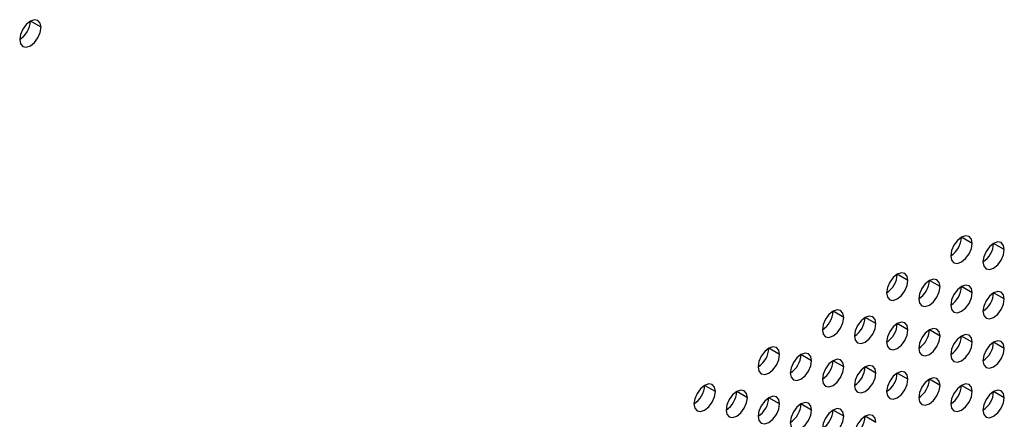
# Model space of a CAD drawing. Header units: millimetres. Extents: x 0 to 1118, y 0 to 864.
# Tile 293 of 397: x 977.74 to 984.24, y 690.43 to 693.07. Entities that reach past the tile are written whole.
import ezdxf

# ---------------------------------------------------------------- set-up
doc = ezdxf.new("R2010")
doc.units = ezdxf.units.MM

msp = doc.modelspace()

# ---------------------------------------------------------------- linework, layer by layer
at = {"color": 7, "linetype": 'Continuous', "lineweight": 25}
for p, q in [((977.8776, 693.02), (977.8069, 693.0609)), ((984.0294, 691.5905), (983.9587, 691.6313)), ((984.2415, 691.5497), (984.1708, 691.5905)), ((983.6051, 691.3456), (983.5344, 691.3864)), ((983.8173, 691.3047), (983.7466, 691.3456)), ((984.0294, 691.2639), (983.9587, 691.3047)), ((984.2415, 691.2231), (984.1708, 691.2639)), ((983.1809, 691.1007), (983.1102, 691.1415)), ((983.393, 691.0598), (983.3223, 691.1006)), ((983.6051, 691.019), (983.5344, 691.0598)), ((983.8173, 690.9781), (983.7466, 691.019)), ((984.0294, 690.9373), (983.9587, 690.9781)), ((984.2415, 690.8964), (984.1708, 690.9373)), ((982.7566, 690.8557), (982.6859, 690.8966)), ((982.9687, 690.8149), (982.898, 690.8557)), ((983.1809, 690.7741), (983.1102, 690.8149)), ((983.393, 690.7332), (983.3223, 690.774)), ((983.6051, 690.6924), (983.5344, 690.7332)), ((983.8173, 690.6515), (983.7466, 690.6923)), ((982.3323, 690.6108), (982.2616, 690.6516)), ((984.0294, 690.6107), (983.9587, 690.6515)), ((982.5445, 690.57), (982.4738, 690.6108)), ((982.7566, 690.5291), (982.6859, 690.57)), ((984.2415, 690.5698), (984.1708, 690.6106)), ((982.9687, 690.4883), (982.898, 690.5291)), ((983.1809, 690.4474), (983.1102, 690.4883)), ((983.393, 690.4066), (983.3223, 690.4474))]:
    msp.add_line(p, q, dxfattribs=at)
at = {"color": 7, "linetype": 'Continuous', "lineweight": 25, "flags": 128}
for points in [[(977.8776, 693.02), (977.8722, 693.0482), (977.8569, 693.0658), (977.8339, 693.0703), (977.8069, 693.0609), (977.7798, 693.039), (977.7569, 693.0081), (977.7415, 692.9728), (977.7361, 692.9384)], [(977.7361, 692.9384), (977.7415, 692.9103), (977.7569, 692.8926), (977.7798, 692.8882), (977.8069, 692.8976), (977.8339, 692.9194), (977.8569, 692.9503), (977.8722, 692.9857), (977.8776, 693.02)], [(984.0294, 691.5905), (984.024, 691.6187), (984.0087, 691.6363), (983.9857, 691.6408), (983.9587, 691.6314), (983.9316, 691.6095), (983.9087, 691.5786), (983.8934, 691.5432), (983.888, 691.5089)], [(983.888, 691.5089), (983.8934, 691.4807), (983.9087, 691.4631), (983.9316, 691.4586), (983.9587, 691.468), (983.9857, 691.4899), (984.0087, 691.5208), (984.024, 691.5562), (984.0294, 691.5905)], [(984.2415, 691.5497), (984.2361, 691.5778), (984.2208, 691.5955), (984.1979, 691.5999), (984.1708, 691.5905), (984.1438, 691.5687), (984.1208, 691.5377), (984.1055, 691.5024), (984.1001, 691.468)], [(984.1001, 691.468), (984.1055, 691.4399), (984.1208, 691.4222), (984.1438, 691.4178), (984.1708, 691.4272), (984.1979, 691.449), (984.2208, 691.48), (984.2361, 691.5153), (984.2415, 691.5497)], [(983.6051, 691.3456), (983.5997, 691.3737), (983.5844, 691.3914), (983.5615, 691.3958), (983.5344, 691.3864), (983.5074, 691.3646), (983.4844, 691.3336), (983.4691, 691.2983), (983.4637, 691.264)], [(983.4637, 691.264), (983.4691, 691.2358), (983.4844, 691.2182), (983.5074, 691.2137), (983.5344, 691.2231), (983.5615, 691.245), (983.5844, 691.2759), (983.5997, 691.3112), (983.6051, 691.3456)], [(983.8173, 691.3047), (983.8119, 691.3329), (983.7966, 691.3505), (983.7736, 691.355), (983.7466, 691.3456), (983.7195, 691.3237), (983.6966, 691.2928), (983.6812, 691.2575), (983.6758, 691.2231)], [(983.6758, 691.2231), (983.6812, 691.195), (983.6966, 691.1773), (983.7195, 691.1729), (983.7466, 691.1823), (983.7736, 691.2041), (983.7966, 691.2351), (983.8119, 691.2704), (983.8173, 691.3047)], [(984.0294, 691.2639), (984.024, 691.292), (984.0087, 691.3097), (983.9857, 691.3141), (983.9587, 691.3047), (983.9316, 691.2829), (983.9087, 691.252), (983.8934, 691.2166), (983.888, 691.1823)], [(983.888, 691.1823), (983.8934, 691.1541), (983.9087, 691.1365), (983.9316, 691.132), (983.9587, 691.1414), (983.9857, 691.1633), (984.0087, 691.1942), (984.024, 691.2295), (984.0294, 691.2639)], [(984.2415, 691.2231), (984.2361, 691.2512), (984.2208, 691.2688), (984.1979, 691.2733), (984.1708, 691.2639), (984.1438, 691.2421), (984.1208, 691.2111), (984.1055, 691.1758), (984.1001, 691.1414)], [(984.1001, 691.1414), (984.1055, 691.1133), (984.1208, 691.0956), (984.1438, 691.0912), (984.1708, 691.1006), (984.1979, 691.1224), (984.2208, 691.1534), (984.2361, 691.1887), (984.2415, 691.2231)], [(983.1809, 691.1007), (983.1755, 691.1288), (983.1602, 691.1465), (983.1372, 691.1509), (983.1102, 691.1415), (983.0831, 691.1197), (983.0602, 691.0887), (983.0448, 691.0534), (983.0394, 691.019)], [(983.0394, 691.019), (983.0448, 690.9909), (983.0602, 690.9732), (983.0831, 690.9688), (983.1102, 690.9782), (983.1372, 691), (983.1602, 691.031), (983.1755, 691.0663), (983.1809, 691.1007)], [(983.393, 691.0598), (983.3876, 691.088), (983.3723, 691.1056), (983.3493, 691.1101), (983.3223, 691.1007), (983.2952, 691.0788), (983.2723, 691.0479), (983.257, 691.0125), (983.2516, 690.9782)], [(983.6051, 691.019), (983.5997, 691.0471), (983.5844, 691.0648), (983.5615, 691.0692), (983.5344, 691.0598), (983.5074, 691.038), (983.4844, 691.007), (983.4691, 690.9717), (983.4637, 690.9373)], [(983.2516, 690.9782), (983.257, 690.95), (983.2723, 690.9324), (983.2952, 690.9279), (983.3223, 690.9374), (983.3493, 690.9592), (983.3723, 690.9901), (983.3876, 691.0255), (983.393, 691.0598)], [(983.4637, 690.9373), (983.4691, 690.9092), (983.4844, 690.8916), (983.5074, 690.8871), (983.5344, 690.8965), (983.5615, 690.9183), (983.5844, 690.9493), (983.5997, 690.9846), (983.6051, 691.019)], [(983.8173, 690.9781), (983.8119, 691.0063), (983.7966, 691.0239), (983.7736, 691.0284), (983.7466, 691.019), (983.7195, 690.9971), (983.6966, 690.9662), (983.6812, 690.9308), (983.6758, 690.8965)], [(983.6758, 690.8965), (983.6812, 690.8683), (983.6966, 690.8507), (983.7195, 690.8463), (983.7466, 690.8557), (983.7736, 690.8775), (983.7966, 690.9084), (983.8119, 690.9438), (983.8173, 690.9781)], [(984.0294, 690.9373), (984.024, 690.9654), (984.0087, 690.9831), (983.9857, 690.9875), (983.9587, 690.9781), (983.9316, 690.9563), (983.9087, 690.9253), (983.8934, 690.89), (983.888, 690.8556)], [(983.888, 690.8556), (983.8934, 690.8275), (983.9087, 690.8099), (983.9316, 690.8054), (983.9587, 690.8148), (983.9857, 690.8366), (984.0087, 690.8676), (984.024, 690.9029), (984.0294, 690.9373)], [(984.2415, 690.8964), (984.2361, 690.9246), (984.2208, 690.9422), (984.1979, 690.9467), (984.1708, 690.9373), (984.1438, 690.9154), (984.1208, 690.8845), (984.1055, 690.8492), (984.1001, 690.8148)], [(982.7566, 690.8557), (982.7512, 690.8839), (982.7359, 690.9015), (982.713, 690.906), (982.6859, 690.8966), (982.6588, 690.8747), (982.6359, 690.8438), (982.6206, 690.8085), (982.6152, 690.7741)], [(984.1001, 690.8148), (984.1055, 690.7867), (984.1208, 690.769), (984.1438, 690.7646), (984.1708, 690.774), (984.1979, 690.7958), (984.2208, 690.8267), (984.2361, 690.8621), (984.2415, 690.8964)], [(982.6152, 690.7741), (982.6206, 690.746), (982.6359, 690.7283), (982.6588, 690.7239), (982.6859, 690.7333), (982.713, 690.7551), (982.7359, 690.7861), (982.7512, 690.8214), (982.7566, 690.8557)], [(982.9687, 690.8149), (982.9634, 690.843), (982.948, 690.8607), (982.9251, 690.8651), (982.898, 690.8557), (982.871, 690.8339), (982.848, 690.803), (982.8327, 690.7676), (982.8273, 690.7333)], [(982.8273, 690.7333), (982.8327, 690.7051), (982.848, 690.6875), (982.871, 690.683), (982.898, 690.6924), (982.9251, 690.7143), (982.948, 690.7452), (982.9634, 690.7805), (982.9687, 690.8149)], [(983.1809, 690.7741), (983.1755, 690.8022), (983.1602, 690.8198), (983.1372, 690.8243), (983.1102, 690.8149), (983.0831, 690.7931), (983.0602, 690.7621), (983.0448, 690.7268), (983.0394, 690.6924)], [(983.0394, 690.6924), (983.0448, 690.6643), (983.0602, 690.6466), (983.0831, 690.6422), (983.1102, 690.6516), (983.1372, 690.6734), (983.1602, 690.7044), (983.1755, 690.7397), (983.1809, 690.7741)], [(983.393, 690.7332), (983.3876, 690.7613), (983.3723, 690.779), (983.3493, 690.7834), (983.3223, 690.774), (983.2952, 690.7522), (983.2723, 690.7213), (983.257, 690.6859), (983.2516, 690.6516)], [(983.6051, 690.6924), (983.5997, 690.7205), (983.5844, 690.7381), (983.5615, 690.7426), (983.5344, 690.7332), (983.5074, 690.7114), (983.4844, 690.6804), (983.4691, 690.6451), (983.4637, 690.6107)], [(983.2516, 690.6516), (983.257, 690.6234), (983.2723, 690.6058), (983.2952, 690.6013), (983.3223, 690.6107), (983.3493, 690.6326), (983.3723, 690.6635), (983.3876, 690.6989), (983.393, 690.7332)], [(983.4637, 690.6107), (983.4691, 690.5826), (983.4844, 690.5649), (983.5074, 690.5605), (983.5344, 690.5699), (983.5615, 690.5917), (983.5844, 690.6227), (983.5997, 690.658), (983.6051, 690.6924)], [(983.8173, 690.6515), (983.8119, 690.6797), (983.7966, 690.6973), (983.7736, 690.7018), (983.7466, 690.6923), (983.7195, 690.6705), (983.6966, 690.6396), (983.6812, 690.6042), (983.6758, 690.5699)], [(982.3323, 690.6108), (982.327, 690.639), (982.3116, 690.6566), (982.2887, 690.6611), (982.2616, 690.6517), (982.2346, 690.6298), (982.2116, 690.5989), (982.1963, 690.5635), (982.1909, 690.5292)], [(982.5445, 690.57), (982.5391, 690.5981), (982.5238, 690.6158), (982.5008, 690.6202), (982.4738, 690.6108), (982.4467, 690.589), (982.4238, 690.558), (982.4084, 690.5227), (982.403, 690.4883)], [(983.6758, 690.5699), (983.6812, 690.5417), (983.6966, 690.5241), (983.7195, 690.5196), (983.7466, 690.529), (983.7736, 690.5509), (983.7966, 690.5818), (983.8119, 690.6172), (983.8173, 690.6515)], [(984.0294, 690.6107), (984.024, 690.6388), (984.0087, 690.6564), (983.9857, 690.6609), (983.9587, 690.6515), (983.9316, 690.6297), (983.9087, 690.5987), (983.8934, 690.5634), (983.888, 690.529)], [(984.2415, 690.5698), (984.2361, 690.598), (984.2208, 690.6156), (984.1979, 690.6201), (984.1708, 690.6107), (984.1438, 690.5888), (984.1208, 690.5579), (984.1055, 690.5225), (984.1001, 690.4882)], [(982.1909, 690.5292), (982.1963, 690.501), (982.2116, 690.4834), (982.2346, 690.4789), (982.2616, 690.4884), (982.2887, 690.5102), (982.3116, 690.5411), (982.327, 690.5765), (982.3323, 690.6108)], [(982.403, 690.4883), (982.4084, 690.4602), (982.4238, 690.4426), (982.4467, 690.4381), (982.4738, 690.4475), (982.5008, 690.4693), (982.5238, 690.5003), (982.5391, 690.5356), (982.5445, 690.57)], [(982.7566, 690.5291), (982.7512, 690.5573), (982.7359, 690.5749), (982.713, 690.5794), (982.6859, 690.57), (982.6588, 690.5481), (982.6359, 690.5172), (982.6206, 690.4818), (982.6152, 690.4475)], [(983.888, 690.529), (983.8934, 690.5009), (983.9087, 690.4832), (983.9316, 690.4788), (983.9587, 690.4882), (983.9857, 690.51), (984.0087, 690.541), (984.024, 690.5763), (984.0294, 690.6107)], [(984.1001, 690.4882), (984.1055, 690.46), (984.1208, 690.4424), (984.1438, 690.4379), (984.1708, 690.4473), (984.1979, 690.4692), (984.2208, 690.5001), (984.2361, 690.5355), (984.2415, 690.5698)], [(982.6152, 690.4475), (982.6206, 690.4194), (982.6359, 690.4017), (982.6588, 690.3973), (982.6859, 690.4067), (982.713, 690.4285), (982.7359, 690.4594), (982.7512, 690.4948), (982.7566, 690.5291)], [(982.9687, 690.4883), (982.9634, 690.5164), (982.948, 690.5341), (982.9251, 690.5385), (982.898, 690.5291), (982.871, 690.5073), (982.848, 690.4763), (982.8327, 690.441), (982.8273, 690.4066)], [(982.8273, 690.4066), (982.8327, 690.3785), (982.848, 690.3609), (982.871, 690.3564), (982.898, 690.3658), (982.9251, 690.3876), (982.948, 690.4186), (982.9634, 690.4539), (982.9687, 690.4883)], [(983.1809, 690.4474), (983.1755, 690.4756), (983.1602, 690.4932), (983.1372, 690.4977), (983.1102, 690.4883), (983.0831, 690.4664), (983.0602, 690.4355), (983.0448, 690.4002), (983.0394, 690.3658)], [(983.0394, 690.3658), (983.0448, 690.3377), (983.0602, 690.32), (983.0831, 690.3156), (983.1102, 690.325), (983.1372, 690.3468), (983.1602, 690.3777), (983.1755, 690.4131), (983.1809, 690.4474)], [(983.393, 690.4066), (983.3876, 690.4347), (983.3723, 690.4524), (983.3493, 690.4568), (983.3223, 690.4474), (983.2952, 690.4256), (983.2723, 690.3946), (983.257, 690.3593), (983.2516, 690.325)]]:
    msp.add_lwpolyline(points, dxfattribs=at)
at = {"color": 7, "linetype": 'Continuous', "lineweight": 25}
for centre in [(977.6533, 693.0678), (983.8052, 691.6383), (984.0173, 691.5975), (983.3809, 691.3934), (983.593, 691.3526), (983.8052, 691.3117), (984.0173, 691.2709), (982.9566, 691.1485), (983.1688, 691.1076), (983.3809, 691.0668), (983.593, 691.0259), (983.8052, 690.9851), (984.0173, 690.9442), (982.5324, 690.9036), (982.7445, 690.8627), (982.9566, 690.8219), (983.1688, 690.781), (983.3809, 690.7402), (983.593, 690.6993), (982.1081, 690.6586), (983.8052, 690.6585), (982.3202, 690.6178), (982.5324, 690.5769), (984.0173, 690.6176), (982.7445, 690.5361), (982.9566, 690.4952), (983.1688, 690.4544)]:
    msp.add_arc(centre, 0.1537, 302.60548, 357.39452, dxfattribs=at)

doc.saveas('drawing.dxf')
